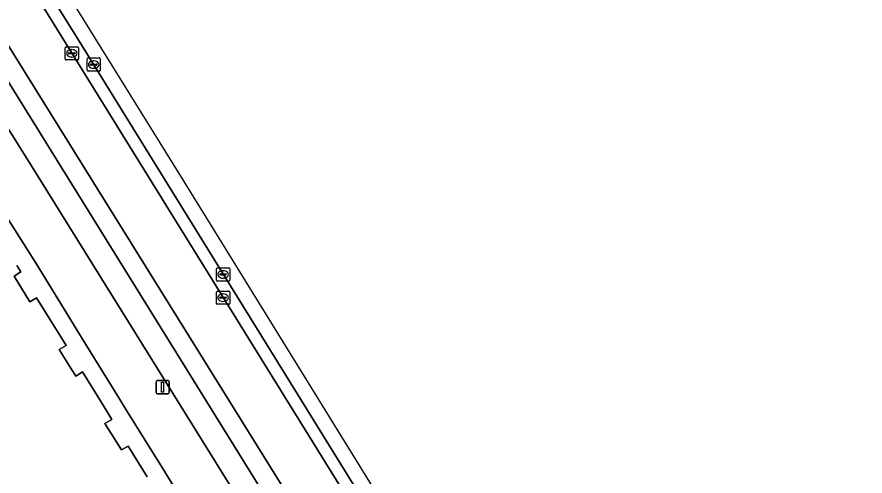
# Model space of a CAD drawing. Extents: x 159888 to 160761, y 384031 to 384750.
# Drawn here: x 160569.1 to 160633, y 384385.2 to 384419.8 of the extents above; entities that cross this region are included whole.
import ezdxf

# ---------------------------------------------------------------- set-up
doc = ezdxf.new("R2010")
doc.units = 0
for name, color, linetype in [('IMGEO_Berm_open', 7, 'Continuous'), ('IMGEO_Erf', 7, 'Continuous'), ('IMGEO_Kolk', 7, 'Continuous'), ('IMGEO_Lichtmast', 7, 'Continuous'), ('IMGEO_Muur', 7, 'Continuous'), ('IMGEO_Pand', 7, 'Continuous'), ('IMGEO_Parkeervlak_gesloten', 7, 'Continuous'), ('IMGEO_Rijbaan_lokaal_gesloten', 7, 'Continuous'), ('IMGEO_Voetpad_open', 7, 'Continuous')]:
    doc.layers.add(name, color=color, linetype=linetype)

msp = doc.modelspace()

# ---------------------------------------------------------------- linework, layer by layer
at = {"layer": 'IMGEO_Berm_open'}
msp.add_lwpolyline([(160573.734, 384418.106), (160547.482, 384460.166), (160546.333, 384462.102), (160545.604, 384461.675), (160546.003, 384460.9), (160546.729, 384459.74), (160564.541, 384431.158), (160615.861, 384348.269), (160631.369, 384323.299), (160632.074, 384323.722), (160631.044, 384325.378)], close=True, dxfattribs=at)
at = {"layer": 'IMGEO_Erf'}
for points in [[(160600.365, 384352.829), (160597.222, 384357.971), (160594.642, 384362.181), (160593.757, 384363.576), (160591.184, 384367.806), (160590.298, 384369.214), (160585.486, 384377.009), (160580.046, 384385.856), (160577.427, 384390.077), (160576.576, 384391.436), (160573.976, 384395.655), (160573.139, 384397.008), (160570.55, 384401.238), (160566.359, 384407.814)], [(160569.095, 384401.076), (160569.403, 384400.593), (160568.891, 384400.267), (160570.083, 384398.332), (160570.594, 384398.647), (160572.035, 384396.311), (160572.41, 384395.703), (160572.808, 384395.058), (160572.299, 384394.743), (160573.538, 384392.735), (160574.048, 384393.05), (160575.474, 384390.738), (160575.876, 384390.087), (160576.253, 384389.475), (160575.743, 384389.16), (160576.993, 384387.169), (160577.492, 384387.466), (160578.932, 384385.154)]]:
    msp.add_lwpolyline(points, dxfattribs=at)
at = {"layer": 'IMGEO_Kolk'}
for p, q in [((160572.744, 384416.647), (160572.744, 384417.499)), ((160572.819, 384417.573), (160573.671, 384417.573)), ((160573.232, 384417.353), (160573.257, 384417.353)), ((160573.745, 384417.499), (160573.745, 384416.647)), ((160573.003, 384417.067), (160573.003, 384417.079)), ((160573.441, 384417.03), (160573.043, 384417.03)), ((160573.046, 384417.116), (160573.444, 384417.116)), ((160573.255, 384416.793), (160573.23, 384416.793)), ((160573.487, 384417.079), (160573.487, 384417.067)), ((160574.466, 384416.724), (160575.318, 384416.724)), ((160573.671, 384416.573), (160572.819, 384416.573)), ((160574.391, 384415.798), (160574.391, 384416.65)), ((160574.65, 384416.218), (160574.65, 384416.23)), ((160575.088, 384416.181), (160574.69, 384416.181)), ((160574.693, 384416.267), (160575.091, 384416.267)), ((160574.879, 384416.504), (160574.904, 384416.504)), ((160575.134, 384416.23), (160575.134, 384416.218)), ((160575.392, 384416.65), (160575.392, 384415.798)), ((160575.318, 384415.724), (160574.466, 384415.724)), ((160574.902, 384415.944), (160574.877, 384415.944)), ((160584.14, 384399.978), (160584.14, 384400.83)), ((160584.215, 384400.904), (160585.067, 384400.904)), ((160584.628, 384400.684), (160584.653, 384400.684)), ((160585.141, 384400.83), (160585.141, 384399.978)), ((160584.399, 384400.398), (160584.399, 384400.41)), ((160584.837, 384400.361), (160584.439, 384400.361)), ((160584.442, 384400.447), (160584.84, 384400.447)), ((160584.651, 384400.124), (160584.626, 384400.124)), ((160584.883, 384400.41), (160584.883, 384400.398)), ((160585.067, 384399.904), (160584.215, 384399.904)), ((160584.144, 384398.225), (160584.144, 384399.077)), ((160584.219, 384399.151), (160585.071, 384399.151)), ((160584.632, 384398.931), (160584.657, 384398.931)), ((160585.145, 384399.077), (160585.145, 384398.225)), ((160585.071, 384398.151), (160584.219, 384398.151)), ((160584.403, 384398.645), (160584.403, 384398.657)), ((160584.841, 384398.608), (160584.443, 384398.608)), ((160584.446, 384398.694), (160584.844, 384398.694)), ((160584.655, 384398.371), (160584.63, 384398.371)), ((160584.887, 384398.657), (160584.887, 384398.645))]:
    msp.add_line(p, q, dxfattribs=at)
for points in [[(160572.744, 384416.647), (160572.744, 384417.499)], [(160572.819, 384417.573), (160573.671, 384417.573)], [(160573.745, 384417.499), (160573.745, 384416.647)], [(160574.466, 384416.724), (160575.318, 384416.724)], [(160573.671, 384416.573), (160572.819, 384416.573)], [(160574.391, 384415.798), (160574.391, 384416.65)], [(160575.392, 384416.65), (160575.392, 384415.798)], [(160575.318, 384415.724), (160574.466, 384415.724)], [(160584.14, 384399.978), (160584.14, 384400.83)], [(160584.215, 384400.904), (160585.067, 384400.904)], [(160585.141, 384400.83), (160585.141, 384399.978)], [(160585.067, 384399.904), (160584.215, 384399.904)], [(160584.144, 384398.225), (160584.144, 384399.077)], [(160584.219, 384399.151), (160585.071, 384399.151)], [(160585.145, 384399.077), (160585.145, 384398.225)], [(160585.071, 384398.151), (160584.219, 384398.151)]]:
    msp.add_lwpolyline(points, dxfattribs=at)
for centre, radius, start, end in [((160572.821, 384417.497), 0.0765, 91.55205, 178.44795), ((160572.821, 384417.497), 0.0765, 91.55205, 178.44795), ((160573.669, 384417.497), 0.0765, 1.55205, 88.44795), ((160573.669, 384417.497), 0.0765, 1.55205, 88.44795), ((160573.043, 384417.076), 0.0403, 85.87752, 175.75265), ((160573.04, 384417.066), 0.0366, 178.93798, 274.71019), ((160573.444, 384417.073), 0.043, 264.86636, 352.45326), ((160573.448, 384417.078), 0.0386, 1.73085, 96.63898), ((160574.468, 384416.648), 0.0765, 91.55205, 178.44795), ((160574.468, 384416.648), 0.0765, 91.55205, 178.44795), ((160575.316, 384416.648), 0.0765, 1.55205, 88.44795), ((160575.316, 384416.648), 0.0765, 1.55205, 88.44795), ((160572.821, 384416.649), 0.0765, 181.55205, 268.44795), ((160572.821, 384416.649), 0.0765, 181.55205, 268.44795), ((160573.669, 384416.649), 0.0765, 271.55205, 358.44795), ((160573.669, 384416.649), 0.0765, 271.55205, 358.44795), ((160574.69, 384416.227), 0.0403, 85.87752, 175.75265), ((160574.687, 384416.217), 0.0366, 178.93798, 274.71019), ((160575.091, 384416.224), 0.043, 264.86636, 352.45326), ((160575.095, 384416.229), 0.0386, 1.73085, 96.63898), ((160574.468, 384415.8), 0.0765, 181.55205, 268.44795), ((160574.468, 384415.8), 0.0765, 181.55205, 268.44795), ((160575.316, 384415.8), 0.0765, 271.55205, 358.44795), ((160575.316, 384415.8), 0.0765, 271.55205, 358.44795), ((160584.217, 384400.828), 0.0765, 91.55205, 178.44795), ((160584.217, 384400.828), 0.0765, 91.55205, 178.44795), ((160585.065, 384400.828), 0.0765, 1.55205, 88.44795), ((160585.065, 384400.828), 0.0765, 1.55205, 88.44795), ((160584.439, 384400.407), 0.0403, 85.87752, 175.75265), ((160584.436, 384400.397), 0.0366, 178.93798, 274.71019), ((160584.84, 384400.404), 0.043, 264.86636, 352.45326), ((160584.844, 384400.409), 0.0386, 1.73085, 96.63898), ((160584.217, 384399.98), 0.0765, 181.55205, 268.44795), ((160584.217, 384399.98), 0.0765, 181.55205, 268.44795), ((160585.065, 384399.98), 0.0765, 271.55205, 358.44795), ((160585.065, 384399.98), 0.0765, 271.55205, 358.44795), ((160584.221, 384399.075), 0.0765, 91.55205, 178.44795), ((160584.221, 384399.075), 0.0765, 91.55205, 178.44795), ((160585.069, 384399.075), 0.0765, 1.55205, 88.44795), ((160585.069, 384399.075), 0.0765, 1.55205, 88.44795), ((160584.221, 384398.227), 0.0765, 181.55205, 268.44795), ((160584.221, 384398.227), 0.0765, 181.55205, 268.44795), ((160584.443, 384398.654), 0.0403, 85.87752, 175.75265), ((160584.44, 384398.644), 0.0366, 178.93798, 274.71019), ((160584.844, 384398.651), 0.043, 264.86636, 352.45326), ((160584.848, 384398.656), 0.0386, 1.73085, 96.63898), ((160585.069, 384398.227), 0.0765, 271.55205, 358.44795), ((160585.069, 384398.227), 0.0765, 271.55205, 358.44795)]:
    msp.add_arc(centre, radius, start, end, dxfattribs=at)
for centre, major_axis, ratio, start_param, end_param in [((160573.231, 384417.073), (-0.387, 0.002), 0.722429, 4.712389, 7.853982), ((160573.256, 384417.073), (-0.39, 0.002), 0.717154, 1.570796, 4.712389), ((160574.878, 384416.224), (-0.387, 0.002), 0.722429, 4.712389, 7.853982), ((160574.903, 384416.224), (-0.39, 0.002), 0.717154, 1.570796, 4.712389), ((160584.627, 384400.404), (-0.387, 0.002), 0.722429, 4.712389, 7.853982), ((160584.652, 384400.404), (-0.39, 0.002), 0.717154, 1.570796, 4.712389), ((160584.631, 384398.651), (-0.387, 0.002), 0.722429, 4.712389, 7.853982), ((160584.656, 384398.651), (-0.39, 0.002), 0.717154, 1.570796, 4.712389)]:
    msp.add_ellipse(centre, major_axis=major_axis, ratio=ratio, start_param=start_param, end_param=end_param, dxfattribs=at)
at = {"layer": 'IMGEO_Lichtmast'}
for p, q in [((160579.692, 384392.397), (160580.482, 384392.397)), ((160580.482, 384392.397), (160579.692, 384392.397)), ((160579.592, 384391.497), (160579.592, 384392.297)), ((160579.592, 384392.297), (160579.592, 384391.497)), ((160580.582, 384392.297), (160580.582, 384391.497)), ((160580.582, 384391.497), (160580.582, 384392.297)), ((160580.482, 384391.397), (160579.692, 384391.397)), ((160579.692, 384391.397), (160580.482, 384391.397))]:
    msp.add_line(p, q, dxfattribs=at)
msp.add_lwpolyline([(160580.012, 384392.272), (160580.162, 384392.272), (160580.162, 384391.522), (160580.012, 384391.522), (160580.012, 384392.272)], dxfattribs=at)
for centre, start, end in [((160579.692, 384392.297), 90, 180), ((160579.692, 384392.297), 90, 180), ((160580.482, 384392.297), 0, 90), ((160580.482, 384392.297), 360, 90), ((160579.692, 384391.497), 180, 270), ((160579.692, 384391.497), 180, 270), ((160580.482, 384391.497), 270, 0), ((160580.482, 384391.497), 270, 0)]:
    msp.add_arc(centre, 0.1, start, end, dxfattribs=at)
at = {"layer": 'IMGEO_Muur'}
for points in [[(160570.55, 384401.238), (160573.139, 384397.008)], [(160573.976, 384395.655), (160576.576, 384391.436)], [(160577.427, 384390.077), (160580.046, 384385.856)]]:
    msp.add_lwpolyline(points, dxfattribs=at)
at = {"layer": 'IMGEO_Pand'}
msp.add_lwpolyline([(160578.932, 384385.154), (160577.492, 384387.466), (160576.993, 384387.169), (160575.743, 384389.16), (160576.253, 384389.475), (160575.876, 384390.087), (160575.474, 384390.738), (160574.048, 384393.05), (160573.538, 384392.735), (160572.299, 384394.743), (160572.808, 384395.058), (160572.41, 384395.703), (160572.035, 384396.311), (160570.594, 384398.647), (160570.083, 384398.332), (160568.891, 384400.267), (160569.403, 384400.593), (160569.095, 384401.076)], dxfattribs=at)
at = {"layer": 'IMGEO_Parkeervlak_gesloten'}
for points in [[(160591.404, 384377.897), (160543.713, 384454.868), (160537.603, 384464.743), (160537.564, 384464.718)], [(160537.553, 384461.036), (160540.083, 384456.992), (160542.538, 384453.014), (160544.582, 384449.757), (160546.017, 384447.47), (160547.886, 384444.522), (160552.792, 384436.596), (160555.44, 384432.318), (160560.546, 384424.068), (160561.084, 384423.337), (160563.566, 384419.321), (160564.854, 384417.108), (160570.857, 384407.526), (160585.252, 384384.362), (160600.12, 384360.1), (160613.675, 384338.3), (160614.145, 384337.587), (160615.758, 384338.612), (160591.404, 384377.897)]]:
    msp.add_lwpolyline(points, dxfattribs=at)
at = {"layer": 'IMGEO_Rijbaan_lokaal_gesloten'}
for points in [[(160530.872, 384485.299), (160529.392, 384487.663), (160528.599, 384488.928), (160527.089, 384491.477), (160521.986, 384499.927), (160522.875, 384494.017), (160521.397, 384493.999), (160525.927, 384486.643), (160525.936, 384486.628), (160565.675, 384422.118), (160628.254, 384321.427), (160631.369, 384323.299), (160615.861, 384348.269), (160564.541, 384431.158), (160546.729, 384459.74), (160546.003, 384460.9), (160545.604, 384461.675)], [(160633.021, 384324.291), (160626.323, 384335.141), (160581.707, 384407.406), (160547.381, 384462.76), (160546.333, 384462.102), (160547.482, 384460.166), (160573.734, 384418.106), (160631.044, 384325.378), (160632.074, 384323.722), (160633.021, 384324.291)]]:
    msp.add_lwpolyline(points, dxfattribs=at)
msp.add_lwpolyline([(160525.936, 384486.628), (160525.927, 384486.643), (160521.397, 384493.999), (160519.494, 384493.976), (160523.701, 384487.143), (160524.133, 384486.422), (160537.603, 384464.743), (160543.713, 384454.868), (160591.404, 384377.897), (160615.758, 384338.612), (160624.721, 384324.154), (160626.898, 384320.642), (160628.254, 384321.427), (160565.675, 384422.118)], close=True, dxfattribs=at)
at = {"layer": 'IMGEO_Voetpad_open'}
for points in [[(160585.252, 384384.362), (160570.857, 384407.526), (160564.854, 384417.108)], [(160566.359, 384407.814), (160570.55, 384401.238), (160573.139, 384397.008), (160573.976, 384395.655), (160576.576, 384391.436), (160577.427, 384390.077), (160580.046, 384385.856), (160585.486, 384377.009), (160590.298, 384369.214), (160591.184, 384367.806), (160593.757, 384363.576), (160594.642, 384362.181), (160597.222, 384357.971), (160600.365, 384352.829), (160601.085, 384351.65), (160603.742, 384347.414), (160603.953, 384347.074), (160606.584, 384342.823), (160606.794, 384342.482), (160609.425, 384338.231), (160611.084, 384335.6), (160612.124, 384331.359)]]:
    msp.add_lwpolyline(points, dxfattribs=at)

doc.saveas('drawing.dxf')
